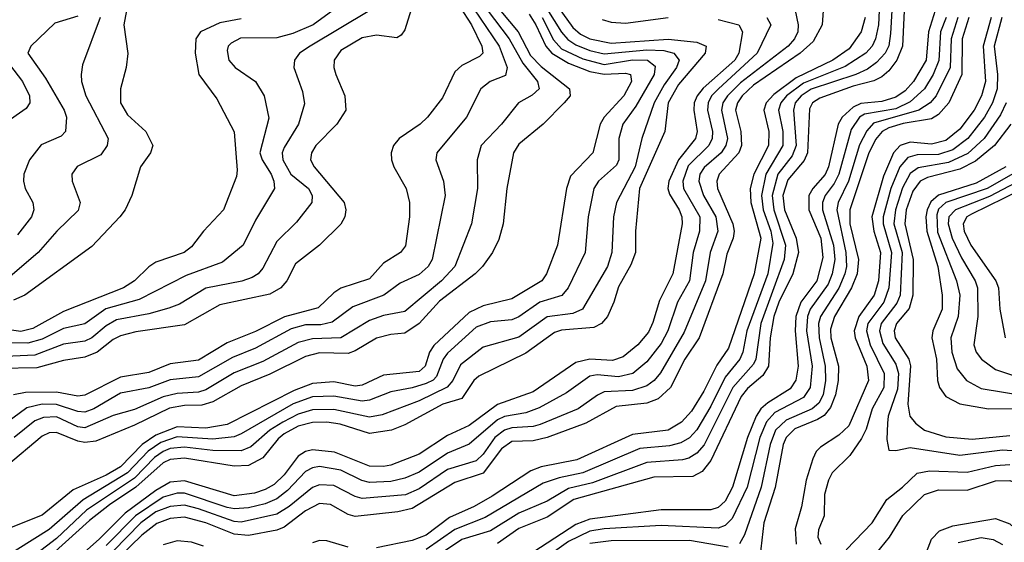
# Model space of a CAD drawing. Header units: inches. Extents: x 990535 to 1117859, y 769386 to 892122.
# Tile 799 of 1056: x 1053767 to 1056535, y 856755 to 858224. Entities that reach past the tile are written whole.
import ezdxf

# ---------------------------------------------------------------- set-up
doc = ezdxf.new("R2010")
doc.units = ezdxf.units.IN
doc.header["$MEASUREMENT"] = 0
doc.layers.add('B0855', color=7, linetype='Continuous')

msp = doc.modelspace()

# ---------------------------------------------------------------- linework, layer by layer
at = {"layer": 'B0855', "color": 5}
for points, elevation in [([(1054990, 858333.9), (1055114.4, 858150), (1055137.2, 858090), (1055132.4, 858067.6), (1055089.3, 858050), (1055063.1, 858030), (1055023.4, 857950), (1054939.4, 857850), (1054937, 857830), (1054958.4, 857770), (1054963.1, 857730), (1054926.9, 857550), (1054915.2, 857530), (1054890, 857507.5), (1054836.7, 857483.3), (1054790.2, 857450), (1054703.1, 857416.9), (1054645.8, 857374.2), (1054613.5, 857366.5), (1054570, 857366), (1054530, 857355.1), (1054430, 857301.1), (1054365.5, 857274.5), (1054270, 857220.1), (1054190, 857211.7), (1054130, 857189.4), (1054050, 857174.6), (1053975.7, 857130), (1053950, 857121.1), (1053930, 857122.6), (1053870, 857142.6), (1053830, 857143), (1053786.9, 857133.1), (1053671.5, 857048.5)], 3040), ([(1055050.6, 858330), (1055167.9, 858190), (1055202.9, 858122.9), (1055232.7, 858092.7), (1055312.9, 858030), (1055314.2, 858010), (1055297.5, 857990), (1055238.9, 857930), (1055170, 857874.1), (1055154.6, 857850), (1055136, 857750), (1055126.1, 857650), (1055113.8, 857606.2), (1055096.3, 857570), (1055067.8, 857530), (1055047.7, 857510), (1054946.8, 857433.2), (1054890, 857369.7), (1054850, 857342.9), (1054810, 857339.5), (1054770, 857328.8), (1054710, 857293), (1054690, 857286), (1054610, 857287.3), (1054570, 857277), (1054470, 857227.3), (1054390, 857195.1), (1054310, 857150), (1054278.9, 857141.1), (1054230, 857139.6), (1054187.9, 857132.1), (1054090, 857084.4), (1053980.6, 857039.4), (1053950, 857035.9), (1053930, 857039), (1053870, 857063.9), (1053850, 857062.9), (1053830, 857053.8), (1053730, 856969.5)], 3080), ([(1055022, 858330), (1055143, 858170), (1055181.7, 858101.7), (1055222.1, 858050), (1055227.1, 858030), (1055207.8, 858012.2), (1055169.4, 857990), (1055121.3, 857930), (1055064, 857870), (1055052.6, 857830), (1055054, 857750), (1055036.9, 857650), (1054990.1, 857530), (1054952.3, 857490), (1054850, 857403.5), (1054790, 857392.8), (1054750, 857378.2), (1054670, 857329.7), (1054590, 857326.6), (1054550, 857316.9), (1054450, 857263.4), (1054370, 857231.3), (1054290, 857183.4), (1054270, 857177.2), (1054210, 857173.6), (1054170, 857163.8), (1054090, 857128.6), (1054030, 857111.7), (1053950, 857077), (1053930, 857079.5), (1053870, 857108), (1053833.7, 857106.3), (1053810, 857096.5), (1053751.9, 857050)], 3060), ([(1054971.4, 858311.4), (1055036.8, 858210), (1055065.7, 858150), (1055068.6, 858130), (1055059.9, 858120.1), (1055010, 858095.4), (1054990, 858077.4), (1054955.6, 858004.4), (1054913.7, 857950), (1054892.4, 857930), (1054833.3, 857890), (1054818, 857870), (1054811.2, 857850), (1054811.7, 857830), (1054818.4, 857810), (1054852.9, 857750), (1054862.7, 857710), (1054862.7, 857670), (1054851.1, 857588.9), (1054837.3, 857570), (1054790, 857539.9), (1054750, 857495.4), (1054670, 857469.2), (1054650, 857456.6), (1054606.1, 857413.9), (1054511.3, 857388.7), (1054430, 857347.6), (1054350, 857315.7), (1054270, 857267.3), (1054190, 857256.8), (1054130, 857232.6), (1054050, 857219), (1053950, 857168.8), (1053930, 857166.4), (1053870, 857177.1), (1053783.5, 857176.5), (1053750, 857169.6)], 3020), ([(1055247.3, 858307.3), (1055321.8, 858201.8), (1055343.6, 858183.6), (1055370, 858170), (1055430, 858157.8), (1055590, 858169.1), (1055670, 858161), (1055696.3, 858150), (1055693.7, 858130), (1055618.6, 858041.4), (1055589.8, 857990), (1055580.6, 857910), (1055509.6, 857750), (1055498.4, 857630), (1055498.1, 857570), (1055484.8, 857535.2), (1055450, 857473.3), (1055437.3, 857430), (1055419.3, 857390), (1055402.7, 857370), (1055380.9, 857359.1), (1055290, 857351.3), (1055270, 857344.7), (1055190, 857286.8), (1055057.8, 857222.2), (1055043.9, 857210), (1055010, 857159.5), (1054956.5, 857143.5), (1054850, 857085.6), (1054811.7, 857070), (1054750, 857061.1), (1054667.6, 857087.6), (1054630, 857092.8), (1054590, 857092.1), (1054550, 857081.8), (1054510, 857059.9), (1054493.6, 857046.4), (1054450, 856992.6), (1054410, 856971.1), (1054370, 856969.5), (1054230, 856991.8), (1054190, 856988), (1054170, 856978.8), (1054093.7, 856910), (1054019.2, 856860.8), (1053963.6, 856816.4), (1053790, 856659.9)], 3180), ([(1055228.4, 858288.4), (1055290, 858189.2), (1055308.1, 858168.1), (1055330, 858153.7), (1055370, 858137.2), (1055410, 858128), (1055530, 858139.1), (1055577.4, 858137.4), (1055605.8, 858130), (1055620.6, 858110), (1055613.6, 858090), (1055578.9, 858041.1), (1055550.6, 857990), (1055516.2, 857890), (1055496.8, 857810), (1055444.3, 857710), (1055435.8, 857670), (1055431.1, 857570), (1055419, 857530), (1055349, 857410), (1055321.9, 857398.1), (1055250, 857388.9), (1055170, 857331.3), (1055070, 857303.8), (1055006, 857254), (1054984.7, 857210), (1054968.7, 857191.3), (1054890, 857153), (1054786.1, 857113.9), (1054750, 857107.1), (1054650, 857128.8), (1054590, 857127.5), (1054550, 857115.8), (1054506.9, 857093.1), (1054470.1, 857070), (1054416.6, 857023.4), (1054390, 857012.5), (1054310, 857013.2), (1054230, 857022.8), (1054190, 857018.4), (1054170, 857010.4), (1054146.3, 856993.7), (1054090, 856935.9), (1053954.8, 856845.2), (1053870, 856765.6), (1053770, 856689)], 3160), ([(1056255.4, 858290), (1056248.9, 858150), (1056232.5, 858110), (1056210, 858080.7), (1056190, 858063.1), (1056168.1, 858051.9), (1056110, 858037.6), (1056016.1, 858003.9), (1055996, 857990), (1055987, 857973), (1055981.6, 857850), (1055972.1, 857827.9), (1055925.9, 857774.1), (1055912.3, 857730), (1055917, 857690), (1055950, 857610), (1055956.3, 857570), (1055939.8, 857510), (1055900.5, 857430), (1055887.1, 857390), (1055876.3, 857330), (1055872.2, 857250), (1055856.1, 857223.9), (1055812.9, 857187.1), (1055795.4, 857164.6), (1055710, 856985.3), (1055685.8, 856954.2), (1055659.5, 856940.5), (1055550, 856938.6), (1055324.5, 856875.5), (1055250, 856826.3), (1055170, 856793.7), (1055110, 856752.3)], 3380), ([(1054751, 858250), (1054583.6, 858150), (1054553.9, 858130), (1054539.2, 858110), (1054538, 858090), (1054561.9, 858021.9), (1054567.2, 857987.2), (1054551, 857930), (1054510, 857864.4), (1054505.2, 857850), (1054506.4, 857830), (1054529.4, 857789.4), (1054578.6, 857750), (1054589.2, 857730), (1054588.5, 857710), (1054544.7, 857655.3), (1054490, 857600.9), (1054450, 857525.4), (1054437.4, 857510), (1054420.7, 857499.3), (1054391.2, 857488.8), (1054290.7, 857469.3), (1054215.8, 857424.2), (1054186.4, 857413.6), (1054130, 857396.9), (1054039.5, 857380.5), (1054010, 857364), (1053970, 857330), (1053950, 857320.8), (1053890, 857312.4), (1053810, 857281.6), (1053684.9, 857275.1)], 2960), ([(1054647, 858250), (1054591.6, 858210), (1054534.7, 858185.3), (1054490, 858173.1), (1054387.8, 858172.2), (1054361.9, 858158.1), (1054353.4, 858150), (1054350, 858137), (1054354.6, 858110), (1054372.7, 858090), (1054429.4, 858050), (1054454.4, 858010), (1054467.3, 857947.3), (1054442.3, 857850), (1054448.6, 857830), (1054473.6, 857790), (1054481.6, 857770), (1054483.3, 857750), (1054430, 857660.3), (1054395.3, 857590), (1054337.1, 857542.9), (1054234.6, 857505.4), (1054102.7, 857437.3), (1054008.8, 857411.2), (1053950, 857369.2), (1053890, 857355.9), (1053830, 857326.2), (1053790, 857314.7), (1053703.9, 857316.1)], 2940), ([(1054867, 858253), (1054850, 858195.4), (1054839.4, 858180.6), (1054826.8, 858173.2), (1054770, 858180.9), (1054730, 858173.1), (1054670, 858137.3), (1054651.1, 858110), (1054650.1, 858090), (1054655.6, 858070), (1054681.2, 858010), (1054683.9, 857970), (1054658, 857930), (1054599.8, 857870), (1054587.5, 857850), (1054584, 857830), (1054594.3, 857810), (1054678.8, 857710), (1054684, 857690), (1054681.2, 857670), (1054670, 857649), (1054609.5, 857590), (1054541.9, 857538.1), (1054518.2, 857490), (1054501, 857470), (1054470, 857453), (1054330, 857423), (1054230, 857366.8), (1054093.7, 857346.3), (1054050, 857335.6), (1054030, 857325.6), (1053985.2, 857290), (1053950, 857275.2), (1053890, 857266.1), (1053814.9, 857245.1), (1053710, 857243.9)], 2980), ([(1055199.1, 858239.1), (1055217.9, 858210), (1055245.5, 858150), (1055262.8, 858130), (1055310, 858101.5), (1055370, 858078.4), (1055410, 858070.8), (1055470, 858073.8), (1055484, 858070), (1055486.5, 858050), (1055465.1, 858010), (1055409.8, 857950), (1055398.5, 857930), (1055378.1, 857850), (1055315.6, 857784.4), (1055303.9, 857750), (1055279.2, 857590), (1055247.6, 857510), (1055234.5, 857490), (1055150, 857439.2), (1055070, 857419.6), (1055030, 857400.8), (1054931.3, 857308.7), (1054918.7, 857290), (1054906.5, 857250), (1054890, 857234.8), (1054790, 857224.9), (1054730, 857197), (1054710, 857193.8), (1054650, 857206.5), (1054590, 857201.1), (1054538.2, 857181.8), (1054350, 857086.5), (1054290, 857075.9), (1054210, 857079.6), (1054150, 857056.2), (1054111.2, 857030), (1054050, 856967.7), (1054010, 856943.5), (1053917.5, 856902.5), (1053830, 856831.3), (1053743.5, 856796.5)], 3120), ([(1054067.6, 858250), (1054059.9, 858210), (1054070.6, 858129.4), (1054066, 858090), (1054050.1, 858030), (1054050.1, 857990), (1054070, 857956.8), (1054121.3, 857910), (1054141.4, 857870), (1054134.8, 857850), (1054106.4, 857810), (1054082.3, 857730), (1054063.9, 857690), (1054048.9, 857670), (1053970, 857586.3), (1053781.4, 857450), (1053750, 857435.6)], 2880), ([(1055947.1, 858250), (1055955.4, 858210), (1055954.3, 858190), (1055944.5, 858170), (1055927.3, 858150), (1055793.5, 858046.5), (1055756.3, 858010), (1055743.7, 857990), (1055740, 857970), (1055756.2, 857890), (1055752.1, 857870), (1055739, 857850), (1055691, 857809), (1055679.2, 857790), (1055676.2, 857770), (1055689.6, 857730), (1055723.4, 857670), (1055729.3, 857630), (1055707.9, 857570), (1055694.3, 857490), (1055634.4, 857345.6), (1055568.3, 857231.7), (1055550.1, 857210), (1055530, 857195.3), (1055490, 857181.9), (1055410, 857177.8), (1055390.9, 857169.1), (1055336.8, 857130), (1055230, 857086.5), (1055210, 857080.6), (1055150, 857076.6), (1055130, 857070.2), (1055103, 857050), (1055070, 857003.3), (1055050, 856984.6), (1054970, 856959.6), (1054890, 856905.6), (1054851.5, 856888.5), (1054730, 856877.9), (1054710, 856883.6), (1054650, 856915.3), (1054610, 856916.6), (1054590, 856909.4), (1054524.5, 856855.5), (1054490, 856834), (1054390, 856811.6), (1054370, 856814), (1054270, 856849.6), (1054230, 856859.3), (1054190, 856856.2), (1054150, 856840.7), (1054107.7, 856810), (1054029.3, 856730)], 3260), ([(1056025.5, 858250), (1056022.4, 858210), (1055997.1, 858162.9), (1055960.7, 858130), (1055830, 858040.1), (1055798, 858010), (1055784.6, 857990), (1055779.2, 857970), (1055793.7, 857910), (1055795.7, 857870), (1055788.9, 857850), (1055733.6, 857790), (1055726.2, 857770), (1055728.8, 857750), (1055771.2, 857650), (1055775.2, 857630), (1055772.3, 857610), (1055755, 857565), (1055743.2, 857510), (1055676.6, 857330), (1055636.9, 857270), (1055596.5, 857190), (1055561.4, 857158.6), (1055530, 857145.8), (1055443.5, 857136.5), (1055358.2, 857090), (1055250, 857049.6), (1055210, 857040.5), (1055150, 857038.5), (1055121.8, 857018.2), (1055070, 856949.7), (1054990, 856923.3), (1054870, 856850), (1054830, 856840.7), (1054710, 856828.2), (1054690, 856833), (1054641.1, 856861.1), (1054610, 856864.2), (1054570, 856843.7), (1054510, 856797.6), (1054490, 856789.7), (1054410, 856774.2), (1054370, 856778), (1054290, 856810), (1054230, 856825.7), (1054190, 856822.4), (1054152.2, 856807.8), (1054110, 856775.5), (1054046.5, 856713.5)], 3280), ([(1056218.4, 858250), (1056215, 858185), (1056209.9, 858150.1), (1056199.6, 858130), (1056175.9, 858104.1), (1056150, 858085.3), (1056117.2, 858070), (1055991.5, 858028.5), (1055964, 858010), (1055947.1, 857990), (1055941.7, 857970), (1055950, 857870), (1055938.8, 857841.2), (1055898.5, 857790), (1055881.9, 857730), (1055886.4, 857690), (1055919.7, 857590), (1055916.2, 857550), (1055850.5, 857370.5), (1055835.8, 857270), (1055830, 857255.9), (1055771.8, 857190), (1055690.7, 857029.3), (1055670, 857005.5), (1055648.2, 856991.8), (1055630, 856986.7), (1055530, 856979.1), (1055377.4, 856922.6), (1055310, 856906.4), (1055250, 856871), (1055170, 856837.3), (1055090, 856787.8), (1055010, 856763), (1054910, 856695.2)], 3360), ([(1056183.2, 858250), (1056181.2, 858210), (1056172.7, 858170), (1056162.9, 858150), (1056145.3, 858130), (1056087.8, 858092.2), (1055970, 858045.5), (1055922.5, 858010), (1055906.1, 857990), (1055899.8, 857970), (1055912.1, 857910), (1055912, 857870), (1055864.8, 857790), (1055852.1, 857730), (1055857.3, 857690), (1055878.1, 857630), (1055884.2, 857595.8), (1055869.9, 857510), (1055811.4, 857350), (1055799.7, 857290), (1055791.5, 857270), (1055750, 857219.6), (1055710, 857137.8), (1055670, 857071.7), (1055650, 857049.3), (1055625.3, 857034.7), (1055593.3, 857026.7), (1055510, 857018.5), (1055350, 856950.4), (1055283.8, 856936.2), (1055238.8, 856921.2), (1055075.1, 856824.9), (1054990, 856791.2), (1054910, 856735.1)], 3340), ([(1056340.8, 858250), (1056321.4, 858190), (1056314.6, 858110), (1056279.8, 858050), (1056255.8, 858024.2), (1056230, 858006.2), (1056190, 857994.1), (1056131.5, 857988.5), (1056110, 857978), (1056078.5, 857950), (1056067.4, 857930), (1056040.8, 857810), (1056030.8, 857789.2), (1055996.9, 857750), (1055985.7, 857730), (1055985.5, 857690), (1056018.8, 857610), (1056024.2, 857555.8), (1056007.3, 857490), (1055963.1, 857430), (1055948.8, 857390), (1055946.7, 857350), (1055955.6, 857250), (1055949.1, 857210.9), (1055933.1, 857187), (1055870, 857147.3), (1055850.1, 857129.9), (1055837.4, 857110), (1055813.1, 857050), (1055771, 856910), (1055750, 856871), (1055730, 856853.4), (1055710, 856846.3), (1055570, 856846.4), (1055370, 856820.5), (1055330, 856805.3), (1055150, 856687.8)], 3420), ([(1054390, 858226.2), (1054330, 858215.5), (1054275, 858190), (1054262.1, 858170), (1054260.1, 858130), (1054271, 858070), (1054321.6, 858001.6), (1054370, 857908.4), (1054378.6, 857801.4), (1054376.3, 857783.7), (1054339.8, 857690), (1054283.9, 857630), (1054250, 857585.4), (1054229.1, 857570), (1054150, 857542.4), (1054130, 857529.5), (1054089.6, 857490), (1054059, 857470), (1053890, 857404.1), (1053804, 857356), (1053770, 857347.7), (1053703.3, 857356.7)], 2920), ([(1055235.2, 858230), (1055267.4, 858167.4), (1055290, 858142.3), (1055350, 858113.6), (1055410, 858098.2), (1055490, 858110.8), (1055531.5, 858110), (1055553.1, 858093.1), (1055550.4, 858070.4), (1055499.2, 857980.8), (1055462.3, 857930), (1055451.3, 857890), (1055451.3, 857830), (1055444.8, 857815.2), (1055394.2, 857770), (1055380.5, 857750), (1055364.5, 857670), (1055356.1, 857570), (1055308.5, 857470), (1055291.1, 857448.9), (1055229.5, 857430.5), (1055170, 857389), (1055150, 857380.7), (1055090, 857375), (1055050, 857359.8), (1054970, 857286.5), (1054957, 857270), (1054938.5, 857221.5), (1054929, 857211), (1054910, 857201.7), (1054870, 857188.9), (1054810, 857177.8), (1054750, 857154.9), (1054730, 857152.1), (1054650, 857166.3), (1054590, 857163.7), (1054535.9, 857144.1), (1054390, 857059.7), (1054370, 857052.1), (1054310, 857045.5), (1054210, 857051.8), (1054164.1, 857035.9), (1054128.5, 857011.5), (1054070, 856950.1), (1053945.3, 856874.7), (1053850, 856791.4), (1053714, 856706)], 3140), ([(1053993.5, 858230), (1053943.3, 858096.7), (1053939.5, 858070), (1053940.7, 858050), (1053953.3, 858010), (1054015.3, 857890), (1054012.9, 857870), (1053995.5, 857844.5), (1053928.4, 857811.6), (1053913.7, 857790), (1053914.5, 857770), (1053936.8, 857710), (1053931.8, 857688.2), (1053871.8, 857630), (1053818.9, 857570), (1053726.3, 857490)], 2860), ([(1053930, 858234.2), (1053866.2, 858213.8), (1053798.5, 858150), (1053790.2, 858130), (1053839.3, 858059.3), (1053892.3, 857970), (1053898.5, 857950), (1053895.7, 857910), (1053883.2, 857896.8), (1053827.8, 857872.2), (1053794.1, 857830), (1053778.9, 857790), (1053777.5, 857770), (1053782.2, 857750), (1053803.6, 857710), (1053806.8, 857690), (1053800.6, 857670), (1053760.7, 857619.3)], 2840), ([(1055730, 858224.1), (1055788.7, 858210), (1055798.8, 858190), (1055788.6, 858130), (1055777.3, 858110), (1055688.4, 858031.6), (1055671, 858010), (1055663.1, 857990), (1055661.6, 857970), (1055671.2, 857910), (1055666.6, 857890), (1055618.8, 857830), (1055591.9, 857770), (1055589.2, 857750), (1055593.2, 857733.2), (1055621, 857690), (1055628.7, 857670), (1055629, 857650), (1055602.5, 857510), (1055565.3, 857434.7), (1055547.1, 857372.9), (1055534.3, 857345.7), (1055504.4, 857310), (1055463.5, 857276.5), (1055433.4, 857266.6), (1055370, 857269.7), (1055330, 857260.8), (1055210, 857177.7), (1055110, 857142.1), (1055030, 857083.1), (1054970, 857055.2), (1054890, 857003.1), (1054810, 856972.4), (1054790, 856967.9), (1054750, 856968.8), (1054651.6, 857008.4), (1054590, 857015.1), (1054570, 857010.4), (1054550, 856997.7), (1054510, 856945.1), (1054482.2, 856917.8), (1054456.8, 856903.2), (1054426.6, 856893.4), (1054370, 856886.2), (1054230, 856928.1), (1054190, 856924.1), (1054150, 856900.7), (1054063.1, 856836.9), (1053990, 856764.4), (1053839.3, 856630)], 3220), ([(1055867.1, 858230), (1055878.2, 858210), (1055839.9, 858130), (1055731, 858030), (1055711.8, 858010), (1055701.8, 857990), (1055700, 857970), (1055714.7, 857910), (1055713.7, 857890), (1055704, 857870), (1055646.3, 857813.7), (1055631.1, 857770), (1055633.1, 857750), (1055679, 857670), (1055677.6, 857630), (1055660.2, 857570), (1055649.5, 857490), (1055615.9, 857430), (1055589.1, 857350), (1055570, 857314.3), (1055530, 857262.6), (1055490.2, 857229.8), (1055450, 857220.1), (1055390, 857226), (1055370, 857221.9), (1055304.5, 857175.5), (1055227.1, 857132.9), (1055190, 857119.5), (1055130, 857108.6), (1055110, 857099.7), (1055030, 857031.1), (1054970, 857006), (1054890, 856952.7), (1054850, 856935.4), (1054810, 856925.8), (1054750, 856923.6), (1054728.6, 856928.6), (1054670, 856958.2), (1054610, 856967.9), (1054590, 856964.5), (1054570, 856953.8), (1054519.5, 856900.5), (1054490, 856877.2), (1054456.6, 856863.4), (1054410, 856852), (1054370.6, 856849.4), (1054350, 856853.2), (1054230, 856893.4), (1054210, 856893.6), (1054170, 856882.3), (1054092.3, 856830), (1054010, 856746.5)], 3240), ([(1056143.3, 858230), (1056132.5, 858190), (1056098.2, 858141.8), (1056052.8, 858110), (1055950, 858060.8), (1055886.5, 858013.5), (1055865.5, 857990), (1055859, 857970), (1055873.2, 857910), (1055871.8, 857870), (1055830.2, 857790), (1055820, 857750), (1055822.4, 857710), (1055850.5, 857610), (1055832, 857510), (1055759, 857301), (1055726.5, 857253.5), (1055690, 857179.9), (1055655.8, 857124.2), (1055627.4, 857092.6), (1055590, 857070.4), (1055490, 857058), (1055332.8, 856987.2), (1055232.5, 856967.5), (1055203.7, 856956.3), (1055095.4, 856884.6), (1055044.4, 856855.6), (1054975.1, 856824.9), (1054910, 856775.7), (1054870, 856760.4), (1054770, 856740.1)], 3320), ([(1056371, 858230), (1056355.1, 858190), (1056350.7, 858109.3), (1056334.7, 858070), (1056310.2, 858029.8), (1056270, 857993.2), (1056230, 857973.9), (1056141.4, 857958.6), (1056127.4, 857950), (1056104.5, 857915.5), (1056069.1, 857790), (1056056.4, 857763.6), (1056031, 857730), (1056023.2, 857710), (1056024, 857690), (1056054.9, 857590), (1056058.2, 857550), (1056051.1, 857510), (1056039.6, 857480.4), (1055989.4, 857410.6), (1055981.5, 857390), (1055979, 857350), (1055994.3, 857250), (1055989.3, 857190), (1055970, 857162.4), (1055890, 857120.3), (1055866.1, 857093.9), (1055847.3, 857050), (1055811.5, 856910), (1055770, 856822.5), (1055750, 856802.2), (1055730, 856795.1), (1055570, 856802.5), (1055410, 856793.1), (1055370, 856786.3), (1055310, 856757.4), (1055187.6, 856670)], 3440), ([(1055404.4, 858224.4), (1055430, 858217), (1055470, 858213.9), (1055590.2, 858230.2)], 3220), ([(1056404, 858230), (1056385, 858170), (1056382.3, 858090), (1056343.6, 858010), (1056326, 857990), (1056294.2, 857970), (1056167.1, 857932.8), (1056148.2, 857911.8), (1056127.5, 857872.5), (1056096.3, 857770), (1056068, 857710), (1056064.1, 857690), (1056089.7, 857570), (1056090.9, 857530), (1056086.7, 857510), (1056069.3, 857469.3), (1056018.4, 857390), (1056012.2, 857370), (1056014, 857330), (1056031.5, 857250), (1056031.8, 857210), (1056025.1, 857170), (1056013.3, 857146.7), (1055995, 857130), (1055921.3, 857098.7), (1055891.7, 857070), (1055876.8, 857030), (1055851.4, 856910), (1055804.1, 856775.9), (1055790, 856751)], 3460), ([(1056435, 858230), (1056416.1, 858170), (1056415, 858070), (1056378.5, 857990), (1056350, 857957.5), (1056330, 857945.3), (1056250, 857931.9), (1056210, 857920.2), (1056191.5, 857910), (1056172.6, 857887.4), (1056152.6, 857847.4), (1056100.3, 857690), (1056100.6, 857650), (1056124.6, 857550), (1056121, 857510), (1056105.1, 857470), (1056057.6, 857390), (1056046.2, 857353.8), (1056047.2, 857330), (1056068.9, 857250), (1056068, 857210), (1056060.2, 857170), (1056046.1, 857133.9), (1056028.2, 857111.8), (1056010, 857100.1), (1055945.8, 857074.2), (1055921.2, 857050), (1055912.9, 857030), (1055890.3, 856909.7), (1055858.9, 856810), (1055847.7, 856712.3)], 3480), ([(1056497.5, 858230), (1056475.6, 858150), (1056482, 858050), (1056470.4, 858010), (1056450.4, 857969.6), (1056410, 857916.5), (1056370, 857884.7), (1056330, 857874.1), (1056270, 857879.4), (1056241.5, 857870), (1056223.2, 857850), (1056195.4, 857784.6), (1056162.7, 857670), (1056167.8, 857630), (1056186.7, 857570), (1056180.6, 857490), (1056168.9, 857450), (1056125.5, 857390), (1056112.7, 857350), (1056115.4, 857330), (1056148.5, 857250), (1056153.4, 857210), (1056097.4, 857082.6), (1056070, 857056.1), (1056017.7, 857022.3), (1056005.9, 857010), (1055996.6, 856990), (1055978, 856930), (1055965, 856855), (1055946.7, 856793.3), (1055950, 856750)], 3520), ([(1056527.3, 858230), (1056506.1, 858150), (1056515.5, 858070), (1056514.8, 858030), (1056501.2, 857990), (1056478.8, 857950), (1056431.9, 857890), (1056390, 857858.3), (1056350, 857845), (1056290, 857844), (1056263.4, 857836.6), (1056240.6, 857810), (1056215.8, 857750), (1056193.9, 857670), (1056194.3, 857650), (1056217.3, 857570), (1056210.4, 857470), (1056195.8, 857430), (1056150.8, 857370), (1056147.1, 857350), (1056158.1, 857310), (1056197.4, 857230), (1056196.3, 857190), (1056163.4, 857130), (1056146.8, 857073.2), (1056133.5, 857046.5), (1056100.8, 856999.2), (1056051.2, 856950), (1056040.7, 856930), (1056029.7, 856890), (1056028.3, 856830), (1056012.2, 856790), (1056010.6, 856770), (1056019.3, 856750)], 3540), ([(1053738.2, 858098.2), (1053774.8, 858050), (1053795, 858010), (1053795.2, 857990), (1053785.4, 857974.6), (1053722.3, 857930)], 2820), ([(1056539.9, 857990), (1056523.8, 857956.2), (1056478.2, 857890), (1056432.3, 857847.7), (1056377.7, 857822.3), (1056292.5, 857807.5), (1056270, 857792.1), (1056248.6, 857751.4), (1056228.5, 857690), (1056224.6, 857650), (1056247.2, 857570), (1056241.9, 857450), (1056232.7, 857427.3), (1056188.1, 857370), (1056183.7, 857350), (1056193.6, 857313.6), (1056230, 857256), (1056237.1, 857230), (1056234.5, 857185.5), (1056208.7, 857110), (1056206.1, 857090), (1056204.3, 857044.3), (1056210, 857014.4), (1056230, 857013.1), (1056270, 857021.4), (1056410, 856999.7), (1056530, 857015.2), (1056570, 857012.5)], 3560), ([(1056552.8, 857930), (1056507.4, 857870), (1056453.8, 857826.2), (1056410, 857803.8), (1056319.2, 857780.8), (1056298, 857770), (1056277.7, 857742.3), (1056258.9, 857690), (1056254.7, 857650), (1056278.6, 857550), (1056277.9, 857450), (1056267.6, 857412.4), (1056231.7, 857370), (1056224.7, 857350), (1056227.7, 857330), (1056266.1, 857270), (1056270.9, 857250.9), (1056263.8, 857143.8), (1056269.6, 857109.6), (1056285, 857090), (1056310.8, 857070.8), (1056370, 857051.6), (1056444.8, 857044.8), (1056550, 857055.1)], 3580), ([(1056538.9, 857810), (1056455.4, 857764.6), (1056349.6, 857730.4), (1056328.1, 857711.9), (1056318.1, 857690), (1056314.2, 857670), (1056317, 857630), (1056347.7, 857530), (1056360.4, 857450), (1056359.9, 857410), (1056333.7, 857350), (1056331.1, 857330), (1056343.7, 857270), (1056346.6, 857210), (1056352.2, 857190), (1056370, 857165.1), (1056410, 857144.2), (1056490, 857130.5), (1056570.9, 857130.9)], 3620), ([(1056593, 857810), (1056486.7, 857750), (1056370.1, 857709.9), (1056350, 857691.2), (1056344.7, 857675.3), (1056347.3, 857627.3), (1056400.6, 857490), (1056409.6, 857450), (1056405.1, 857390), (1056384.5, 857330), (1056387.5, 857290), (1056402.4, 857242.4), (1056428.3, 857210), (1056470, 857187.3), (1056590, 857167.8)], 3640), ([(1056637, 857803), (1056492.9, 857727.1), (1056397.3, 857690), (1056378.9, 857670), (1056376.5, 857650), (1056387.8, 857610), (1056414.5, 857554.5), (1056453.1, 857490), (1056459, 857470), (1056460.4, 857390), (1056449, 857310), (1056455.9, 857290), (1056470.6, 857270), (1056510, 857241.2), (1056610, 857207)], 3660), ([(1056672, 857790), (1056442.3, 857677.7), (1056429.2, 857670), (1056418.8, 857650), (1056421.9, 857630), (1056440.7, 857590), (1056511, 857490), (1056518.1, 857470), (1056521.8, 857410), (1056537.1, 857330)], 3680), ([(1056090, 856733.8), (1056163.2, 856810), (1056204.3, 856875.7), (1056248.9, 856910), (1056290.2, 856949.8), (1056324.1, 856955.9), (1056430, 856952), (1056510, 856971.5), (1056550, 856973.9)], 3540), ([(1056163, 856710), (1056212.2, 856770), (1056249.8, 856830.2), (1056310.6, 856889.4), (1056350, 856902.6), (1056430, 856902.2), (1056510, 856928.2), (1056550, 856928.8), (1056590, 856913.4), (1056610, 856900.1), (1056630, 856877.5), (1056654, 856830), (1056670.2, 856810.2), (1056750, 856757.9), (1056792.9, 856747.1)], 3520), ([(1056304.2, 856695.8), (1056330, 856763.6), (1056352.8, 856787.2), (1056390, 856801.2), (1056510, 856822.3), (1056550, 856806.8), (1056621.4, 856741.4)], 3480), ([(1054284, 856744), (1054250, 856755.8), (1054210, 856759.7), (1054170, 856748.5)], 3320), ([(1054690, 856741.5), (1054630, 856759.6), (1054610, 856760.2), (1054590, 856753.9)], 3320), ([(1055758.9, 856741.1), (1055650, 856760.1), (1055430, 856759.5), (1055370, 856751.9)], 3460), ([(1056405.3, 856754.7), (1056470, 856768.7), (1056503.2, 856763.2), (1056530, 856749.3)], 3460)]:
    msp.add_lwpolyline(points, dxfattribs=dict(at, elevation=elevation))

doc.saveas('drawing.dxf')
